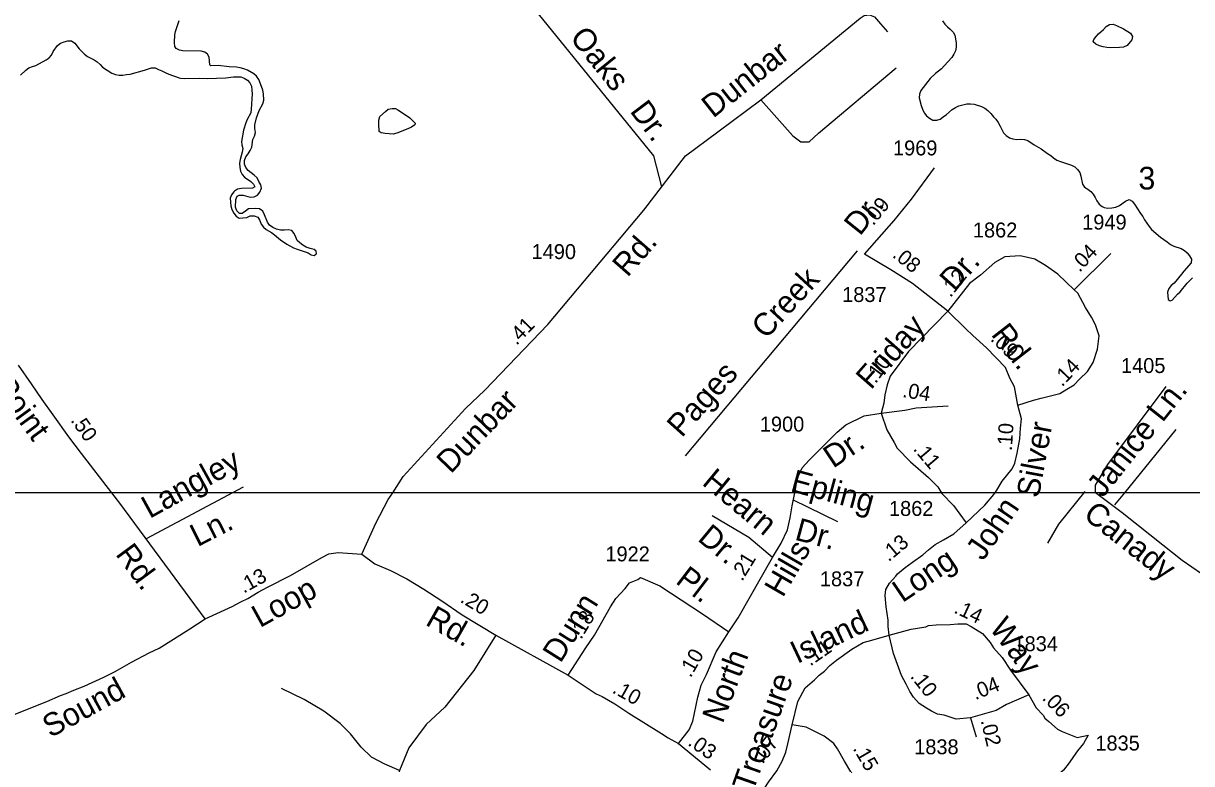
# Model space of a CAD drawing. Extents: x 2290055 to 2389491, y 66597 to 237875.
# Drawn here: x 2364704 to 2369595, y 191001 to 194102 of the extents above; entities that cross this region are included whole.
import ezdxf

# ---------------------------------------------------------------- set-up
doc = ezdxf.new("R2010")
doc.units = 0
for name, color, linetype in [('Exist Hydrographic Pond Under 1500 Sq Ft', 7, 'Continuous'), ('Exist Hydrographic River Shore', 7, 'Continuous'), ('Exist Road Non-System Type 51', 7, 'Continuous'), ('Exist Road Non-System Type 51 Label', 7, 'Continuous'), ('Exist Road Secondary Mileage Hundredths English Label', 7, 'Continuous'), ('Exist Road Secondary Type 51 Attributed', 7, 'Continuous'), ('Exist Road Secondary Type 51 Label', 7, 'Continuous'), ('Exist Road Secondary Type 51 Number Label', 7, 'Continuous'), ('Map Preparation Inset Cut Line', 7, 'Continuous')]:
    doc.layers.add(name, color=color, linetype=linetype)

msp = doc.modelspace()

# ---------------------------------------------------------------- linework, layer by layer
at = {"layer": 'Exist Hydrographic Pond Under 1500 Sq Ft'}
for points in [[(2369256.5, 193999.7), (2369240, 194000.8), (2369224, 194003.4), (2369208.7, 194007.7), (2369193.7, 194014.1), (2369183, 194024.2), (2369184.7, 194034), (2369194.5, 194045.8), (2369205.2, 194057.2), (2369226.2, 194076.1), (2369236.7, 194088.3), (2369251, 194097), (2369266.5, 194098.2), (2369280.7, 194092.5), (2369310.2, 194078.6), (2369338.2, 194060.1), (2369347.5, 194046.9), (2369344.7, 194032.4), (2369325.5, 194008.2), (2369309.7, 194002), (2369293.5, 194000), (2369256.5, 193999.7)], [(2366252.2, 193637.1), (2366218, 193640.1), (2366201, 193642.9), (2366193, 193648.4), (2366191.5, 193681.2), (2366192, 193696.7), (2366195.7, 193711.2), (2366219.2, 193731.8), (2366231.5, 193741.6), (2366247, 193744.4), (2366262.2, 193744.9), (2366272, 193739.8), (2366272, 193738.8), (2366308.2, 193715.2), (2366321.5, 193705.9), (2366344, 193683.2), (2366342, 193676), (2366328.2, 193667.4), (2366313.5, 193660.2), (2366267.5, 193641.4), (2366252.2, 193637.1)]]:
    msp.add_lwpolyline(points, dxfattribs=at)
at = {"layer": 'Exist Hydrographic River Shore'}
for points in [[(2365356.7, 193989), (2365343, 193996.4), (2365337.7, 194005.2), (2365336.7, 194020.8), (2365337.5, 194053.1), (2365341.2, 194068.1), (2365356.2, 194113.9)], [(2368551.7, 194112), (2368562, 194098.3), (2368572.5, 194087), (2368584, 194077.5), (2368596, 194065), (2368602.7, 194051.6), (2368609, 194019.3), (2368609.5, 194002.1), (2368605.5, 193986.5), (2368599.5, 193972.4), (2368590.5, 193958.7), (2368559, 193923.2), (2368547, 193911.4), (2368523, 193891.5), (2368500.2, 193870.4), (2368489.7, 193857.8), (2368471.5, 193832.9), (2368461, 193820.5), (2368455.2, 193805.4), (2368454.5, 193789.8), (2368463, 193758.2), (2368468.7, 193741.8), (2368475.7, 193726.9), (2368485.2, 193714.6), (2368497, 193703.9), (2368511.5, 193696.2), (2368527.5, 193695.4), (2368541.7, 193700.9), (2368555.2, 193709.8), (2368569.2, 193720.5), (2368592, 193741.2), (2368605.5, 193749.8), (2368620, 193756.2), (2368653.5, 193764.1), (2368669.5, 193765), (2368684.5, 193762.7), (2368715, 193752.7), (2368728.7, 193745.7), (2368742, 193735.9), (2368754.2, 193723.6), (2368764.7, 193710.4), (2368775, 193699.6), (2368785.2, 193686), (2368793.7, 193671.5), (2368807.5, 193643.2), (2368818, 193631.5), (2368832, 193622.4), (2368846.5, 193617.4), (2368862.2, 193615.7), (2368878.5, 193616.3), (2368894.5, 193615.8), (2368909.2, 193610.4), (2368936.2, 193592.5), (2368965.5, 193575.8), (2368991, 193556.8), (2369005, 193547.7), (2369017, 193537.9), (2369030.2, 193529.2)], [(2364691.5, 193884.7), (2364714.5, 193905.4), (2364726.7, 193915.2), (2364741.2, 193920.9), (2364756.2, 193925.3), (2364798.5, 193948.4), (2364811, 193957.1), (2364821.5, 193968.9), (2364828.7, 193983.8), (2364846.5, 194008.6), (2364859.2, 194018), (2364874.2, 194024.5), (2364889.5, 194028.9), (2364905, 194028), (2364918.5, 194018.7), (2364937.2, 193994.6), (2364959.2, 193972.5), (2364972, 193963.1), (2365000, 193948.1), (2365012.2, 193940.6), (2365024.7, 193929.6), (2365034.7, 193918.3), (2365073.7, 193893.5), (2365089, 193887.3)], [(2365645.5, 193324.2), (2365633.2, 193314.7), (2365619.5, 193305.5), (2365608, 193305), (2365597, 193316.9), (2365592.2, 193332.4), (2365592.5, 193363.3), (2365599, 193377.6), (2365607.5, 193382.4), (2365623.2, 193381.7), (2365653.5, 193373.6), (2365669.5, 193374.4), (2365684, 193382.3), (2365694, 193394.7), (2365700, 193410.7), (2365698, 193425.6), (2365689.2, 193439.4), (2365682, 193453.9), (2365669.7, 193465.2), (2365656.7, 193475), (2365644.5, 193485.7), (2365634.5, 193497.4), (2365629.2, 193512.2), (2365629.5, 193527.7), (2365635.5, 193542.7), (2365645, 193555.6), (2365653.2, 193568.8), (2365660, 193583.6), (2365664, 193614.9), (2365670.7, 193628.5), (2365675.5, 193644.4), (2365672.7, 193660.8), (2365672.5, 193676.3), (2365679, 193706.4), (2365691.2, 193735.9), (2365706.5, 193764.4), (2365710, 193779.3), (2365708.5, 193806.8), (2365705.5, 193821.5), (2365701, 193836.5), (2365689.5, 193866.8), (2365680.2, 193879.7), (2365668.5, 193890.3), (2365641.5, 193905.9), (2365626.2, 193911), (2365611.7, 193915.1), (2365596.2, 193918.2), (2365565.2, 193920.1), (2365519.5, 193924.6), (2365489, 193923.7), (2365484.5, 193928.2), (2365481.7, 193959.4), (2365474.2, 193972.4), (2365463, 193981.2), (2365448.2, 193984.9), (2365371.5, 193986.4), (2365356.7, 193989)], [(2365089, 193887.3), (2365105, 193884.1), (2365120.2, 193884.8), (2365135, 193887.6), (2365150.5, 193889.3), (2365210.2, 193904.8), (2365240.7, 193915), (2365255.7, 193914.6), (2365269.7, 193908), (2365283.7, 193902.5), (2365297.5, 193895.1), (2365312, 193888.6), (2365356.2, 193873.5), (2365362, 193871.3), (2365378.2, 193869.9), (2365441.7, 193871.9), (2365473.2, 193871.1), (2365551.7, 193874), (2365583, 193877.9), (2365613.7, 193878), (2365628, 193871.6), (2365641.5, 193863.6), (2365651.7, 193852.3), (2365658.7, 193838.3), (2365660.7, 193822.2), (2365661, 193806.5), (2365657.7, 193742.3), (2365655.7, 193727.2), (2365640, 193699.5), (2365634.5, 193684.8), (2365625, 193653.7), (2365616.7, 193607.4), (2365618.2, 193592.4), (2365622.2, 193577.8), (2365620, 193562.2), (2365611.7, 193531.3), (2365608.5, 193515.5), (2365609.2, 193498.5), (2365613, 193482.1), (2365619.2, 193468.3), (2365630, 193456.8), (2365655.7, 193439.4), (2365666.5, 193428.2), (2365673, 193416.6), (2365663, 193411.8), (2365616.7, 193409.9), (2365600.5, 193406.5), (2365587, 193398.9), (2365584.2, 193396.6), (2365574.5, 193383.8), (2365569.7, 193369.4), (2365571.5, 193337.3), (2365576.5, 193321.8), (2365584.5, 193307), (2365595, 193294.5), (2365607.5, 193286.2), (2365622.7, 193286.4), (2365639.2, 193288.8), (2365653.7, 193294.9), (2365670, 193295.3), (2365685.5, 193289.2), (2365693.5, 193275.7), (2365698.5, 193260.4), (2365708.7, 193248.5), (2365720.5, 193238.6), (2365742, 193225.5), (2365755.2, 193216.1), (2365780.7, 193194.9), (2365806.7, 193177.4), (2365834.5, 193161.7), (2365850, 193155.5), (2365895.7, 193140.1), (2365908.2, 193131.6), (2365920.5, 193129.7), (2365928, 193134.6), (2365930.2, 193136.1), (2365929.7, 193148), (2365920.5, 193154), (2365903.7, 193158.8), (2365887.7, 193164.9), (2365873, 193172.1), (2365860.5, 193181.7), (2365849.5, 193192), (2365843.7, 193206.3), (2365837.5, 193222.1), (2365827.5, 193234.3), (2365812.5, 193236.5), (2365797.2, 193234.8), (2365779.5, 193235.9), (2365763.7, 193239.5), (2365747.7, 193247), (2365734.5, 193256.3), (2365725.2, 193269.6), (2365713.5, 193300), (2365705.5, 193314.6), (2365691.7, 193324.5), (2365676.5, 193326.3), (2365645.5, 193324.2)], [(2369030.2, 193529.2), (2369045.2, 193523.1), (2369075.5, 193513.7), (2369092, 193507.7), (2369105.7, 193500.4), (2369117.5, 193489.7), (2369126.2, 193477.3), (2369131.2, 193461.3), (2369138.5, 193427.6), (2369146.5, 193415.2), (2369160.2, 193407.2), (2369173, 193397.9), (2369182.5, 193385.9), (2369190.7, 193372.3), (2369198, 193357.7), (2369207, 193344.2), (2369220, 193334.6), (2369228.7, 193329.9), (2369244.5, 193328.2), (2369260.7, 193328.4), (2369277.2, 193331.7), (2369293, 193338.9), (2369318.5, 193357.5), (2369333.2, 193363.7), (2369345.5, 193357.2), (2369355.5, 193344.6), (2369381.2, 193304.7), (2369390.5, 193292.4), (2369397.7, 193278.7), (2369407.2, 193264.3), (2369416.7, 193251.1), (2369427.2, 193238.9), (2369464.7, 193206.3), (2369492.2, 193186.7), (2369506.5, 193174.9), (2369520, 193167.9), (2369551, 193159), (2369565, 193150.8), (2369576.5, 193140.7), (2369586.5, 193127.4), (2369593.7, 193113.8), (2369593.2, 193098.4), (2369561.5, 193063.7), (2369552, 193050.8), (2369521.2, 193014), (2369509, 193003.5), (2369499.5, 192991.2), (2369494, 192976.1), (2369494.5, 192961), (2369496.7, 192945.7), (2369505, 192939.1), (2369513.7, 192942.9), (2369535.2, 192967.1), (2369547, 192976.7), (2369575.5, 193013.5), (2369598.5, 193035.2)]]:
    msp.add_lwpolyline(points, dxfattribs=at)
at = {"layer": 'Exist Road Non-System Type 51'}
for p, q in [((2369315.1, 192135.8), (2369529.4, 192400.8)), ((2369273.8, 192084.8), (2369315.1, 192135.8))]:
    msp.add_line(p, q, dxfattribs=at)
for points in [[(2366676.9, 194365.8), (2367342.1, 193546.4)], [(2367475.1, 193547.2), (2367611.6, 193646.7), (2367791, 193780.7), (2368206.9, 194122.8), (2368224, 194134.2), (2368246.8, 194137), (2368266.7, 194128.5), (2368292.4, 194100), (2368320.8, 194065.8)], [(2367791, 193780.7), (2367924.9, 193630.8), (2367959.1, 193605.1), (2367993.3, 193605.1), (2368033.1, 193642.2), (2368357.9, 193915.8)], [(2367342.1, 193546.4), (2367375.8, 193416.8)], [(2368194.2, 193148.9), (2367474.8, 192289.9)], [(2365624, 192158.7), (2365218.2, 191942.6)], [(2368992.4, 191925.1), (2369038.2, 192003.6), (2369149.4, 192141.1)], [(2368114, 192013.4), (2367927.8, 192105)], [(2367840.3, 191865.2), (2367740.9, 191947.8), (2367587.1, 192039.1)], [(2366681.1, 191538.8), (2366589.5, 191391.5), (2366468.5, 191237.6), (2366390, 191165.6), (2366318, 191067.4), (2366278.7, 190972.5), (2366255.8, 190897.2), (2366210, 190821.9), (2366125, 190743.4), (2366072.6, 190687.7), (2365981, 190599.3), (2365935.2, 190540.4), (2365886.2, 190494.6), (2365804.4, 190435.7)], [(2366278.7, 190972.5), (2366216.6, 190998.7), (2366161, 191028.1), (2366118.4, 191070.7), (2366072.6, 191126.4), (2366030.1, 191168.9), (2365961.4, 191221.3), (2365879.6, 191270.4), (2365784.7, 191316.2)]]:
    msp.add_lwpolyline(points, dxfattribs=at)
at = {"layer": 'Exist Road Secondary Type 51 Attributed'}
for p, q in [((2369102.6, 192985.8), (2369256.2, 193137.5)), ((2368669.2, 191193.5), (2368692.3, 191114.2)), ((2367446.4, 191086), (2367581, 190975.1))]:
    msp.add_line(p, q, dxfattribs=at)
for points in [[(2366121.2, 191878.6), (2366179.5, 192008.8), (2366231.6, 192106.9), (2366250.2, 192135.8), (2366293.8, 192203.4), (2366554.6, 192487.9), (2366635.6, 192565.1), (2366898.8, 192839.7), (2367301.9, 193319.8), (2367475.1, 193547.2)], [(2368224.6, 193135.6), (2368350, 193275.3), (2368421.9, 193365.1), (2368517.7, 193496.9)], [(2368573.6, 192895.8), (2368425.9, 193011.6), (2368336.1, 193069.6), (2368224.6, 193135.6)], [(2369102.6, 192985.8), (2369034.7, 193051.6), (2368982.8, 193087.5), (2368938.9, 193113.5), (2368877, 193127.5), (2368813.1, 193123.5), (2368771.2, 193099.5), (2368711.3, 193047.6), (2368665.4, 193011.6), (2368573.6, 192895.8)], [(2368867.4, 192502.7), (2368932.9, 192523.5), (2368964.8, 192531.5), (2369042.7, 192551.5), (2369072.6, 192569.5), (2369102.5, 192587.4), (2369125.7, 192611.6), (2369158.4, 192643.4), (2369182.4, 192681.3), (2369200.3, 192737.2), (2369208.3, 192793.1), (2369192.4, 192839.1), (2369175.6, 192871.7), (2369150.4, 192911.8), (2369118, 192971), (2369102.6, 192985.8)], [(2368573.6, 192895.8), (2368409.3, 192726.7), (2368332.1, 192624.2), (2368320.1, 192587.4), (2368310.1, 192545.5), (2368306.1, 192511.5), (2368295.1, 192469.4)], [(2368867.4, 192502.7), (2368853, 192579.4), (2368833.1, 192616.2), (2368815.1, 192660.1), (2368735.3, 192743.2), (2368679.4, 192793.9), (2368649.4, 192821.9), (2368573.6, 192895.8)], [(2365464.7, 191608.3), (2365107.7, 192092.4), (2365074.2, 192135.8), (2364947.4, 192300.1), (2364894.6, 192370), (2364829, 192461.5), (2364782.4, 192525.6), (2364737.8, 192591.9), (2364682.7, 192669.7)], [(2369635.5, 191796.6), (2369555.6, 191852.5), (2369473.8, 191916.4), (2369304.1, 192052.2), (2369192.9, 192135.8), (2369192.4, 192168), (2369244.3, 192254.7), (2369487.8, 192580.2)], [(2368295.1, 192469.4), (2368394, 192481.6), (2368441.9, 192491.6), (2368575.6, 192499.6)], [(2368650.9, 192009.7), (2368729.3, 192084.2), (2368767.2, 192128.1), (2368779.2, 192146.1), (2368801.1, 192184), (2368843.1, 192235.9), (2368855, 192259.9), (2368865, 192301.8), (2368875, 192361.8), (2368879, 192405.7), (2368883, 192445.6), (2368867.4, 192502.7)], [(2367657.1, 191553.3), (2367695.9, 191611.5), (2367840.3, 191865.2), (2367875.7, 191924.2), (2367902.3, 191980.3), (2367914.1, 192030.4), (2367922.9, 192080.6), (2367933.9, 192135.8), (2367934.7, 192139.6), (2367943.5, 192195.7), (2367964.2, 192239.9), (2367993.6, 192272.4), (2368034.9, 192313.7), (2368070.3, 192349.1), (2368110.5, 192389.7), (2368146.5, 192419.7), (2368224.3, 192457.6), (2368295.1, 192469.4)], [(2368295.1, 192469.4), (2368318.1, 192399.7), (2368350, 192345.8), (2368362, 192321.8), (2368417.9, 192265.9), (2368493.8, 192200), (2368531.7, 192160), (2368549.6, 192132.1), (2368597.5, 192082.2), (2368650.9, 192009.7)], [(2368328.5, 191539.2), (2368324.1, 191576.1), (2368324.1, 191602), (2368316.1, 191658), (2368312.1, 191705.9), (2368314.1, 191729.9), (2368329.3, 191757.2), (2368356, 191785.8), (2368364, 191796.6), (2368396, 191822.5), (2368425.9, 191844.5), (2368469.8, 191876.4), (2368493.8, 191896.4), (2368521.7, 191918.4), (2368555.6, 191938.4), (2368599.5, 191964.3), (2368650.9, 192009.7)], [(2365464.7, 191608.3), (2365577.1, 191658.8), (2365614.3, 191678.3), (2365643.8, 191693.5), (2365686.8, 191719.2), (2365725.9, 191740.7), (2365822.1, 191788.6), (2365953, 191864.8), (2365982.7, 191880.6), (2366021.3, 191885.8), (2366121.2, 191878.6)], [(2366121.2, 191878.6), (2366175.4, 191838.5), (2366240.1, 191810.5), (2366308.4, 191775.4), (2366380.1, 191731.9), (2366455.4, 191682.8), (2366540.4, 191623.9), (2366681.1, 191538.8), (2366984.8, 191372.1)], [(2366984.8, 191372.1), (2367057.9, 191486.3), (2367094.7, 191538.9), (2367161.3, 191658), (2367184, 191693.1), (2367222.6, 191735.1), (2367241.8, 191757.9), (2367276.8, 191771.9), (2367287.3, 191780.6), (2367367.9, 191745.6), (2367546.5, 191628.2), (2367657.1, 191553.3)], [(2364668.6, 191208.6), (2364741.5, 191237.5), (2364802.5, 191261.9), (2364859.6, 191286.2), (2364883.3, 191295.2), (2364914.7, 191308.4), (2364958.1, 191326.1), (2365040.6, 191363.4), (2365087.7, 191387.3), (2365156.2, 191426), (2365230.7, 191465), (2365271.9, 191484.6), (2365332.4, 191523.1), (2365400.7, 191565.8), (2365464.7, 191608.3)], [(2367446.4, 191086), (2367490.5, 191142.9), (2367506.2, 191179.7), (2367527.3, 191279.6), (2367541.3, 191330.4), (2367564, 191374.2), (2367604.5, 191469.9), (2367657.1, 191553.3)], [(2368328.5, 191539.2), (2368419.9, 191564.1), (2368481.8, 191574.1), (2368493.8, 191580.1), (2368525.7, 191582.1), (2368583.6, 191584.1), (2368615.5, 191586.1), (2368651.4, 191586.1), (2368671.4, 191576.1), (2368719.3, 191546.1), (2368751.2, 191508.2), (2368765.2, 191486.2), (2368801.1, 191446.3), (2368837.1, 191392.3), (2368913.7, 191289.4)], [(2367922.6, 191164.1), (2367945.8, 191262.1), (2367976.8, 191319.4), (2368015.8, 191352.5), (2368035.1, 191371.7), (2368057.9, 191389.2), (2368080.6, 191412), (2368108.6, 191434.5), (2368171.7, 191480.4), (2368219, 191508.4), (2368256.2, 191518.2), (2368328.5, 191539.2)], [(2368669.2, 191193.5), (2368608.9, 191187.7), (2368558.7, 191203.9), (2368530.7, 191209.1), (2368506.2, 191221.4), (2368485.2, 191233.7), (2368453.6, 191252.9), (2368430.9, 191279.2), (2368415.1, 191303.7), (2368399.3, 191333.5), (2368380.1, 191370.3), (2368346.1, 191462.2), (2368328.5, 191539.2)], [(2366984.8, 191372.1), (2367101.7, 191293.6), (2367126.2, 191283.1), (2367180.5, 191251.5), (2367238.3, 191213), (2367374.9, 191127.1), (2367402.9, 191109.6), (2367446.4, 191086)], [(2368913.7, 191289.4), (2368819.1, 191248.7), (2368776.4, 191223.6), (2368669.2, 191193.5)], [(2368913.7, 191289.4), (2368944, 191234.5), (2368973.1, 191204.1), (2368980.1, 191192.4), (2368996.5, 191178.4), (2369032.7, 191145.7), (2369052.5, 191136.3), (2369115.6, 191110.6), (2369161.3, 191120.1)], [(2367746.2, 190830.9), (2367792, 190876.2), (2367823.9, 190923.6), (2367858.3, 190971), (2367880.4, 191011.9), (2367895.9, 191049.5), (2367904.9, 191083.9), (2367922.6, 191164.1)], [(2368496.5, 190680.9), (2368474.8, 190712.7), (2368411.8, 190788.7), (2368355, 190828.4), (2368297.3, 190863.7), (2368272.4, 190870.8), (2368263.7, 190879.6), (2368226.2, 190901.5), (2368194.3, 190932.6), (2368167.3, 190966.9), (2368141.2, 191011.9), (2368111.7, 191063.4), (2368096.2, 191085.5), (2368056.1, 191115.8), (2367980.9, 191153.4), (2367922.6, 191164.1)], [(2369161.3, 191120.1), (2369142, 191085.3), (2369116.7, 191054.6), (2369100, 191031.3), (2369082.1, 191004.4), (2369058.1, 190974.4), (2369037.2, 190956.5), (2368987.2, 190927.1), (2368936.3, 190902.8), (2368897.2, 190878.4), (2368843.9, 190855.3), (2368748.7, 190806.7), (2368658.8, 190760.1), (2368593.3, 190730.6), (2368496.5, 190680.9)]]:
    msp.add_lwpolyline(points, dxfattribs=at)
at = {"layer": 'Map Preparation Inset Cut Line'}
for points in [[(2380407.7, 211640.5), (2380407.7, 192135.8), (2313126.6, 192135.8), (2313126.6, 211640.5), (2321069.7, 211640.5), (2345338.5, 211640.5)], [(2334313.2, 192135.8), (2334313.2, 208219.9), (2345070.4, 208219.9), (2345070.4, 203348), (2354753, 203348), (2354753, 199924.5), (2369645.2, 199924.5), (2369645.2, 192135.8), (2354753, 192135.8)], [(2374088.6, 192135.8), (2313126.6, 192135.8), (2313126.6, 149726.2), (2353934.7, 149726.2), (2375181.1, 184193.5), (2380407.7, 192135.8)], [(2352349.2, 185563.7), (2371494.9, 185563.7), (2371494.9, 192135.8), (2352349.2, 192135.8)]]:
    msp.add_lwpolyline(points, close=True, dxfattribs=at)

# ---------------------------------------------------------------- texts
at = {"layer": 'Exist Road Non-System Type 51 Label'}
for s, rotation, p in [('Oaks', 308.9515, (2366988.2, 194040.3)), ('Dunbar', 38.3832, (2367591.3, 193702)), ('Dr.', 307.0643, (2367240.1, 193733.5)), ('Dr.', 51.313, (2368206, 193207.9)), ('Creek', 47.3252, (2367813.1, 192775.4)), ('Pages', 48.0779, (2367460.1, 192363.4)), ('Janice Ln.', 51.6201, (2369222.9, 192111.2)), ('Langley', 28.9769, (2365232.3, 192025.8)), ('Hearn', 320.3761, (2367540.7, 192172.3)), ('Epling', 344.8673, (2367910.7, 192142.8)), ('Ln.', 26.9378, (2365432.9, 191907.8)), ('Dr.', 320.3761, (2367522.2, 191938.3)), ('Dr.', 344.8673, (2367929.1, 191940.1))]:
    msp.add_text(s, height=95, rotation=rotation, dxfattribs=at).set_placement(p)
at = {"layer": 'Exist Road Secondary Mileage Hundredths English Label'}
for s, rotation, p in [('.09', 50.7927, (2368261.6, 193251.2)), ('.04', 46.3124, (2369125.3, 193056.3)), ('.08', 320.8615, (2368338.3, 193125.6)), ('.12', 51.7527, (2368585.3, 192950.4)), ('.41', 46.2068, (2366768.5, 192750.6)), ('.09', 314.9801, (2368749.3, 192776.5)), ('.10', 53.9916, (2368272, 192590.1)), ('.14', 46.3124, (2369052.3, 192577)), ('.04', 350.9037, (2368381.4, 192536.7)), ('.50', 305.2957, (2364899.1, 192438.6)), ('.10', 86.4255, (2368842.3, 192309.9)), ('.11', 310.3448, (2368426.2, 192317.9)), ('.13', 39.8262, (2368326.2, 191844.3)), ('.21', 58.6893, (2367712.8, 191762)), ('.13', 28.8336, (2365626.5, 191712.8)), ('.20', 329.3179, (2366528.6, 191680.2)), ('.18', 59.0516, (2367038.5, 191518.5)), ('.14', 335.1889, (2368595.5, 191634.5)), ('.11', 34.7144, (2367997.8, 191407.8)), ('.10', 59.9485, (2367496.9, 191358.2)), ('.10', 308.4384, (2368414.2, 191365.6)), ('.04', 22.0246, (2368689.3, 191266.9)), ('.10', 330.7671, (2367165.4, 191300.6)), ('.06', 313.86, (2368966.1, 191273)), ('.02', 283.541, (2368711.2, 191181.4)), ('.03', 325.2988, (2367481.8, 191081.1)), ('.07', 52.8297, (2367798.8, 190996.4)), ('.15', 300.1438, (2368174.8, 191064.6))]:
    msp.add_text(s, height=62.5, rotation=rotation, dxfattribs=at).set_placement(p)
at = {"layer": 'Exist Road Secondary Type 51 Label'}
for s, rotation, p in [('3', 359.8421, (2369372, 193405.8)), ('Rd.', 48.8048, (2367232.8, 193035.2)), ('Dr.', 48.198, (2368601.9, 192974.7)), ('Friday', 48.6789, (2368252.1, 192564)), ('Rd.', 307.8749, (2368752.2, 192798.2)), ('Point', 306.06, (2364574.4, 192580.3)), ('Dunbar', 46.2279, (2366492.8, 192212.2)), ('Silver', 79.445, (2368954.3, 192110.5)), ('Dr.', 33.7082, (2368093.8, 192236)), ('John', 55.7279, (2368721.6, 191847)), ('Canady', 321.7683, (2369136.3, 192033.9)), ('Rd.', 306.4058, (2365086.7, 191878.2)), ('Hills', 59.9467, (2367883.2, 191693.5)), ('Long', 34.1467, (2368383.9, 191673)), ('Pl.', 322.55, (2367429.9, 191759.8)), ('Loop', 28.9004, (2365694, 191568.5)), ('Dunn', 57.7395, (2366952.1, 191418.8)), ('Rd.', 330.4436, (2366382.4, 191584.7)), ('Island', 25.1935, (2367943.6, 191418)), ('Way', 306.5005, (2368745.2, 191568.7)), ('North', 69.2464, (2367631.4, 191166)), ('Sound', 28.7365, (2364817, 191107.7)), ('Treasure', 70.6212, (2367759.1, 190880.2))]:
    msp.add_text(s, height=95, rotation=rotation, dxfattribs=at).set_placement(p)
at = {"layer": 'Exist Road Secondary Type 51 Number Label'}
for s, p in [('1969', (2368344.5, 193548.5)), ('1862', (2368679, 193204.8)), ('1949', (2369136.7, 193237.9)), ('1490', (2366831.4, 193114.3)), ('1837', (2368131.7, 192934.6)), ('1405', (2369299.2, 192637.2)), ('1900', (2367787.1, 192392.1)), ('1862', (2368327.7, 192038.7)), ('1922', (2367140.4, 191848.4)), ('1837', (2368038.4, 191744)), ('1834', (2368849, 191472.3)), ('1838', (2368433.3, 191040.5)), ('1835', (2369191.8, 191056.3))]:
    msp.add_text(s, height=62.5, dxfattribs=at).set_placement(p)

doc.saveas('drawing.dxf')
